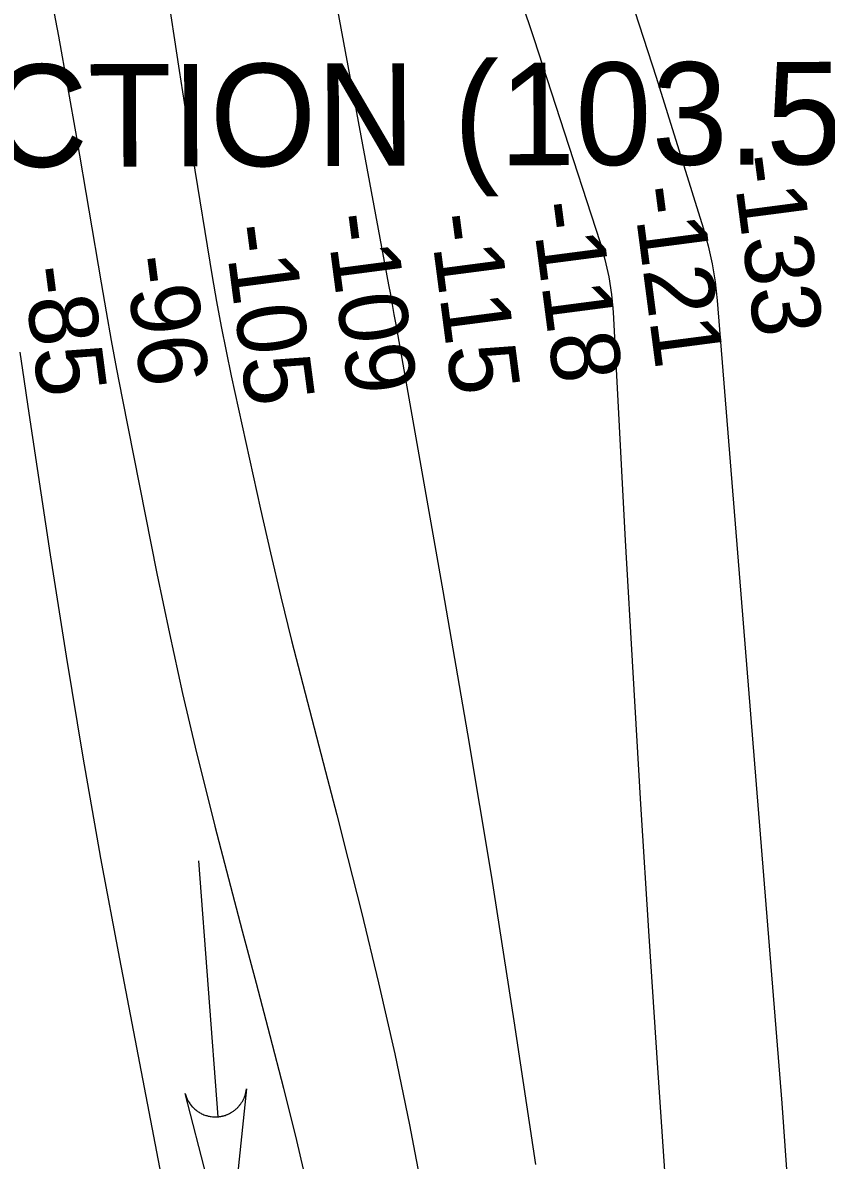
# Model space of a CAD drawing. Extents: x 3651524 to 3689615, y 505651 to 531377.
# Drawn here: x 3658467 to 3659251, y 527122 to 528232 of the extents above; entities that cross this region are included whole.
import ezdxf

# ---------------------------------------------------------------- set-up
doc = ezdxf.new("R2010")
doc.units = 0
for name, color, linetype in [('V-CHAN-NAID', 7, 'Continuous'), ('V-RIVR-RANG', 7, 'Continuous'), ('V-STRM-FLOW', 7, 'Continuous'), ('V-TOPO-MAJR', 7, 'Continuous'), ('V-TOPO-MINR', 7, 'Continuous')]:
    doc.layers.add(name, color=color, linetype=linetype)

msp = doc.modelspace()

# ---------------------------------------------------------------- linework, layer by layer
at = {"layer": 'V-STRM-FLOW'}
msp.add_line((3658638.239, 527414.111), (3658656.991, 527164.415), dxfattribs=at)
msp.add_lwpolyline([(3658685.035, 527191.591), (3658667.595, 527023.213), (3658625.203, 527187.098), (3658626.12, 527184.197), (3658627.275, 527181.497), (3658627.814, 527180.442), (3658628.32, 527179.531), (3658628.978, 527178.451), (3658629.653, 527177.434), (3658630.271, 527176.577), (3658631.164, 527175.44), (3658632.182, 527174.266), (3658632.776, 527173.633), (3658633.569, 527172.843), (3658634.657, 527171.845), (3658635.536, 527171.108), (3658636.511, 527170.352), (3658637.17, 527169.875), (3658637.909, 527169.372), (3658638.831, 527168.787), (3658639.698, 527168.278), (3658640.578, 527167.799), (3658641.311, 527167.428), (3658642.419, 527166.914), (3658643.5, 527166.463), (3658644.375, 527166.133), (3658645.416, 527165.779), (3658646.331, 527165.502), (3658647.149, 527165.28), (3658647.787, 527165.125), (3658648.771, 527164.913), (3658649.785, 527164.729), (3658650.753, 527164.586), (3658651.741, 527164.474), (3658652.659, 527164.399), (3658653.665, 527164.347), (3658654.491, 527164.331), (3658655.675, 527164.345), (3658656.991, 527164.415), (3658657.413, 527164.45), (3658658.027, 527164.511), (3658658.755, 527164.6), (3658659.458, 527164.702), (3658660.138, 527164.817), (3658660.798, 527164.944), (3658661.575, 527165.112), (3658662.113, 527165.242), (3658662.897, 527165.449), (3658663.623, 527165.662), (3658664.122, 527165.819), (3658665.391, 527166.262), (3658666.063, 527166.522), (3658666.52, 527166.71), (3658667.269, 527167.036), (3658667.927, 527167.343), (3658668.608, 527167.681), (3658669.403, 527168.103), (3658670.134, 527168.519), (3658670.696, 527168.856), (3658671.17, 527169.154), (3658671.807, 527169.574), (3658672.371, 527169.964), (3658673.011, 527170.433), (3658673.651, 527170.926), (3658674.282, 527171.441), (3658675.065, 527172.118), (3658675.611, 527172.619), (3658676.198, 527173.187), (3658676.76, 527173.76), (3658677.202, 527174.233), (3658677.672, 527174.759), (3658678.348, 527175.559), (3658678.373, 527175.59), (3658678.76, 527176.076), (3658679.04, 527176.441), (3658679.45, 527176.996), (3658679.942, 527177.698), (3658680.318, 527178.267), (3658680.646, 527178.786), (3658681.052, 527179.46), (3658681.426, 527180.12), (3658681.683, 527180.597), (3658682.005, 527181.225), (3658682.426, 527182.104), (3658682.662, 527182.633), (3658682.84, 527183.05), (3658682.999, 527183.435), (3658683.181, 527183.898), (3658683.408, 527184.51), (3658683.623, 527185.128), (3658683.822, 527185.744), (3658684.008, 527186.359), (3658684.227, 527187.16), (3658684.348, 527187.643), (3658684.526, 527188.419), (3658684.706, 527189.324), (3658684.823, 527190.004), (3658684.901, 527190.518), (3658684.966, 527190.999), (3658685.008, 527191.347)], close=True, dxfattribs=at)
at = {"layer": 'V-TOPO-MAJR'}
msp.add_lwpolyline([(3658606.595, 528268.597), (3658619.233, 528185.193), (3658632.425, 528101.87), (3658651.685, 527984.02), (3658655.858, 527959.721), (3658660.293, 527935.471), (3658665.119, 527911.297), (3658670.206, 527887.172), (3658698.688, 527757.31), (3658708.376, 527714.442), (3658718.425, 527671.661), (3658729.015, 527629.011), (3658739.967, 527586.449), (3658751.125, 527543.935), (3658762.198, 527501.399), (3658773.142, 527458.83), (3658784, 527416.238), (3658797.256, 527363.91), (3658813.968, 527294.984), (3658829.734, 527225.852), (3658844.081, 527156.411), (3658857.481, 527086.765)], dxfattribs=at)
at = {"layer": 'V-TOPO-MINR'}
for points in [[(3658256.552, 529273.194), (3658567.198, 529019.257), (3658611.348, 528948.811), (3658615.041, 528942.278), (3658618.322, 528935.565), (3658620.984, 528928.583), (3658623.233, 528921.423), (3658662.899, 528771.718), (3658683.726, 528689.356), (3658703.303, 528606.714), (3658721.005, 528523.649), (3658737.455, 528440.304), (3658823.631, 527976.103), (3658825.409, 527966.455), (3658827.172, 527956.805), (3658828.911, 527947.15), (3658830.634, 527937.492), (3658876.662, 527677.635), (3658900.743, 527537.942), (3658923.965, 527398.111), (3658945.898, 527258.072), (3658966.973, 527117.894)], [(3658462.011, 528415.653), (3658482.659, 528317.356), (3658501.518, 528218.701), (3658519.183, 528119.806), (3658543.192, 527977.966), (3658548.075, 527949.833), (3658553.113, 527921.729), (3658558.387, 527893.668), (3658563.816, 527865.635), (3658597.727, 527694.376), (3658609.837, 527635.87), (3658622.615, 527577.517), (3658636.397, 527519.392), (3658650.849, 527461.42), (3658654.307, 527448.038), (3658667.586, 527396.886), (3658680.937, 527345.752), (3658694.397, 527294.647), (3658707.929, 527243.562), (3658721.15, 527192.402), (3658733.884, 527141.125), (3658745.888, 527089.672)], [(3658940.059, 528292.28), (3658965.601, 528215.373), (3658990.814, 528138.354), (3659029.996, 528017.355), (3659034.7, 528000.629), (3659038.52, 527983.739), (3659041.014, 527966.603), (3659042.625, 527949.303), (3659054.619, 527726.706), (3659061.825, 527598), (3659069.389, 527469.315), (3659077.493, 527340.663), (3659085.956, 527212.034), (3659108.692, 526877.159)], [(3659055.531, 528268.948), (3659084.83, 528178.561), (3659130.515, 528031.642), (3659135.305, 528014.218), (3659139.312, 527996.644), (3659142.147, 527978.842), (3659144.199, 527960.889), (3659202.244, 527242.472), (3659207.221, 527177.672), (3659211.855, 527112.849)], [(3658463.819, 527910.269), (3658467.899, 527883.867), (3658471.911, 527857.454), (3658493.631, 527712.58), (3658509.063, 527613.827), (3658525.31, 527515.213), (3658542.779, 527416.809), (3658561.064, 527318.544), (3658613.985, 527043.628)]]:
    msp.add_lwpolyline(points, dxfattribs=at)

# ---------------------------------------------------------------- texts
at = {"layer": 'V-CHAN-NAID'}
msp.add_text(' OBSTRUCTION (103.5)', height=100, rotation=0.184397, dxfattribs=at).set_placement((3657839.561, 528089.083))
at = {"layer": 'V-RIVR-RANG'}
for s, p in [('-133', (3659158.28, 528100.441)), ('-121', (3659061.378, 528070.214)), ('-118', (3658962.496, 528055.158)), ('-109', (3658762.305, 528043.617)), ('-115', (3658863.169, 528043.502)), ('-105', (3658662.876, 528032.746)), ('-96', (3658566.009, 528002.258)), ('-85', (3658466.477, 527992.171))]:
    msp.add_text(s, height=67, rotation=277.439111, dxfattribs=at).set_placement(p)

doc.saveas('drawing.dxf')
